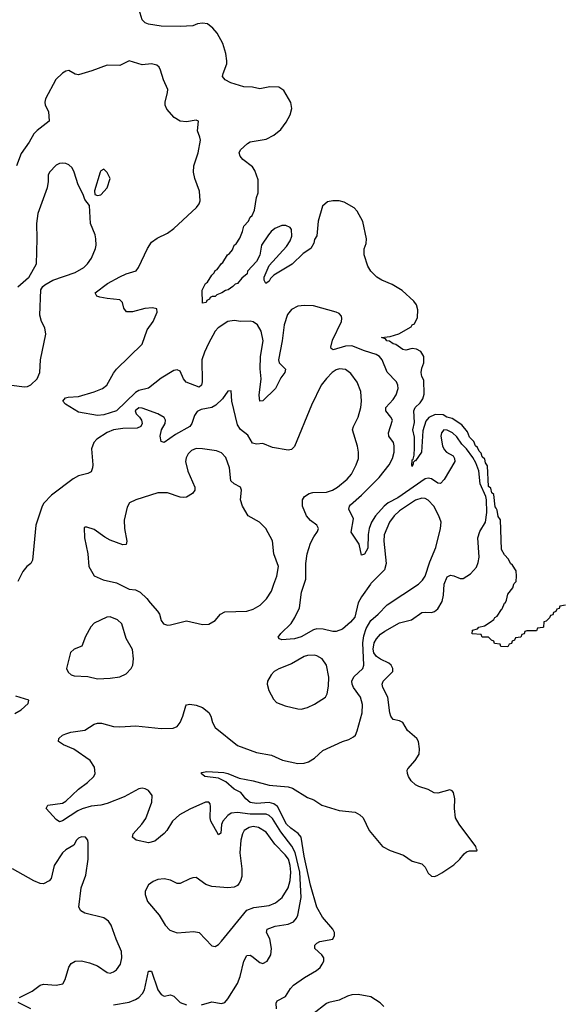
# Model space of a CAD drawing. Header units: inches. Extents: x 1473912 to 1647258, y 640388 to 773423.
# Tile 379 of 420: x 1611181 to 1614587, y 687358 to 693548. Entities that reach past the tile are written whole.
import ezdxf

# ---------------------------------------------------------------- set-up
doc = ezdxf.new("R2010")
doc.units = ezdxf.units.IN
doc.header["$MEASUREMENT"] = 0
doc.layers.add('B6618', color=7, linetype='Continuous')
doc.layers.add('B6619', color=7, linetype='Continuous')

msp = doc.modelspace()

# ---------------------------------------------------------------- linework, layer by layer
at = {"layer": 'B6618', "color": 5}
for points, elevation in [([(1612325.1, 687354.9), (1612390, 687374.9), (1612450, 687363.8), (1612470, 687370.6), (1612490, 687393.4), (1612549.7, 687490), (1612567, 687533), (1612589.8, 687630), (1612610, 687664.9), (1612630, 687667.2), (1612641.6, 687661.6), (1612690, 687621.7), (1612710, 687615.3), (1612737.6, 687630), (1612759.7, 687670), (1612764.7, 687710), (1612754.2, 687770), (1612733.3, 687810), (1612736.3, 687830), (1612787, 687850), (1612870, 687861.4), (1612903.7, 687876.3), (1612921.1, 687898.9), (1612930, 687919.1), (1612950.3, 688029.7), (1612942.1, 688190), (1612912.9, 688312.9), (1612892.9, 688352.9), (1612823.2, 688443.2), (1612770, 688526.2), (1612750, 688544.6), (1612730, 688553), (1612630, 688553.5), (1612550, 688564.5), (1612510, 688558.9), (1612490, 688545.4), (1612458.1, 688510), (1612449.1, 688489.1), (1612445.5, 688434.5), (1612430, 688423.6), (1612383.2, 688510), (1612379.2, 688530), (1612381.4, 688601.4), (1612378.2, 688618.2), (1612370, 688629.5), (1612350, 688629.7), (1612250, 688585.5), (1612184.7, 688550), (1612142.2, 688510), (1612106.7, 688450), (1612090, 688432.2), (1612030, 688384.2), (1611990, 688372.6), (1611914, 688390), (1611889.4, 688410), (1611894, 688430), (1611948.2, 688490), (1611973.2, 688526.8), (1612011.3, 688630), (1612014.5, 688670), (1611990, 688702), (1611970, 688713.7), (1611950, 688716.8), (1611930, 688713.1), (1611837.9, 688662.1), (1611730, 688619.8), (1611690.1, 688609.9), (1611630, 688604.4), (1611573.1, 688586.9), (1611545.8, 688574.2), (1611450, 688511.3), (1611430, 688506.3), (1611410, 688519.3), (1611346.6, 688590), (1611357.2, 688610), (1611450, 688623.6), (1611470, 688634.6), (1611549.8, 688710.2), (1611607.9, 688752.1), (1611646, 688790), (1611656.3, 688810), (1611651.2, 688850), (1611624.2, 688890), (1611521.6, 688961.6), (1611457.2, 688990), (1611425.2, 689010), (1611426, 689030), (1611449.3, 689050), (1611470, 689059.5), (1611502, 689070), (1611590, 689082.4), (1611650, 689119.1), (1611670, 689125.5), (1611694.2, 689125.8), (1611770, 689105.7), (1611810, 689102), (1611911.1, 689108.9), (1612070, 689092.4), (1612146.4, 689093.6), (1612170, 689105.7), (1612190, 689130.4), (1612207.6, 689170), (1612224.7, 689235.3), (1612230, 689240.5), (1612250, 689244.4), (1612290, 689238.4), (1612330, 689223.1), (1612370, 689192.7), (1612383.1, 689170), (1612393.4, 689130), (1612410, 689098), (1612550, 688984.4), (1612670, 688941.8), (1612764.6, 688924.6), (1612833.5, 688893.5), (1612930, 688872.9), (1612970, 688875.2), (1612996.6, 688883.4), (1613034.2, 688905.8), (1613086.3, 688953.7), (1613210, 689010.5), (1613250, 689022), (1613280.1, 689039.9), (1613292.3, 689050), (1613302.7, 689077.3), (1613333.5, 689190), (1613336.4, 689243.6), (1613323.4, 689290), (1613281, 689350), (1613270.6, 689370), (1613268.5, 689390), (1613282.7, 689417.3), (1613338.8, 689470), (1613345.7, 689490), (1613339, 689630), (1613344.7, 689675.3), (1613359.2, 689720.8), (1613388.5, 689771.5), (1613434.8, 689810), (1613491, 689869), (1613689, 690000)], 660), ([(1611805.4, 690000), (1611868.5, 689968.5), (1611910, 689964), (1611938, 689950), (1611981, 689910), (1612001.1, 689881.1), (1612047.3, 689830), (1612060.7, 689810), (1612070.8, 689770), (1612084.7, 689750), (1612110, 689742), (1612130, 689743.8), (1612230, 689768.5), (1612330, 689746), (1612370, 689748.7), (1612409.4, 689770), (1612442.9, 689810), (1612470, 689824.6), (1612610, 689829.2), (1612650, 689841.3), (1612693.3, 689866.7), (1612732.7, 689907.3), (1612764.1, 689955.9), (1612779.9, 690000)], 680), ([(1612795.5, 687330), (1612793.6, 687366.4), (1612800.5, 687379.5), (1612851.9, 687408.1), (1612883, 687457), (1612902.1, 687477.9), (1612972.5, 687527.5), (1613047.1, 687570), (1613069.8, 687590), (1613083.9, 687610), (1613092.6, 687630), (1613094.3, 687650), (1613080.5, 687670), (1613036.9, 687710), (1613036.4, 687730), (1613050, 687743.6), (1613067.9, 687752.1), (1613150, 687767.2), (1613161.1, 687790), (1613159.7, 687810), (1613150.9, 687830), (1613085.7, 687905.7), (1613049.9, 687969.9), (1613010, 688106.9), (1612970.2, 688290), (1612949.9, 688410), (1612932, 688432), (1612885, 688465), (1612859, 688490), (1612801.6, 688601.6), (1612779.4, 688619.4), (1612750, 688627.2), (1612670, 688619.9), (1612630, 688627.1), (1612603, 688650), (1612570.4, 688690.4), (1612529.9, 688709.9), (1612477.8, 688757.8), (1612430, 688779.3), (1612345.2, 688790), (1612321.2, 688810), (1612325.4, 688814.6), (1612358, 688822), (1612465, 688815), (1612490, 688809.2), (1612560.4, 688780.4), (1612650, 688763.3), (1612750, 688736.8), (1612870, 688726.4), (1612896.3, 688716.3), (1612990, 688659.1), (1613030, 688642.8), (1613080.4, 688610), (1613190, 688577.2), (1613290, 688567), (1613319.1, 688550), (1613341.6, 688530), (1613378, 688450), (1613463, 688350), (1613510, 688326), (1613595.5, 688295.5), (1613650, 688258), (1613710, 688241), (1613730, 688221), (1613750, 688182.8), (1613770, 688164), (1613790, 688162), (1613807.1, 688167.1), (1613835.9, 688184.1), (1613910, 688236), (1613949, 688270), (1613975.5, 688304.5), (1613990, 688316), (1614010, 688322.8), (1614056.4, 688323.6), (1614058, 688330), (1614052.9, 688332.9), (1614049, 688350), (1613944.2, 688490), (1613922.4, 688530), (1613915.1, 688590), (1613918, 688650), (1613909.4, 688689.4), (1613900.2, 688700.2), (1613886.3, 688706.3), (1613810, 688685.5), (1613787.2, 688687.2), (1613750, 688708.7), (1613690, 688727.3), (1613670, 688737.8), (1613642.9, 688762.9), (1613626, 688790), (1613618.9, 688810), (1613617.6, 688830), (1613621.4, 688838.6), (1613668.4, 688890), (1613693.5, 688930), (1613695.9, 688964.1), (1613688.6, 689010), (1613678.9, 689030), (1613619.8, 689079.8), (1613589.8, 689129.8), (1613570, 689140.5), (1613530, 689148), (1613514.7, 689170), (1613508.4, 689190), (1613495.9, 689290), (1613464.4, 689350), (1613459.8, 689370), (1613467, 689390), (1613526.6, 689450), (1613528.2, 689470), (1613516.3, 689490), (1613502, 689502), (1613450, 689527.5), (1613425, 689545), (1613408.8, 689568.8), (1613403.9, 689590), (1613409.6, 689630), (1613423.9, 689656.1), (1613450, 689684.6), (1613476.2, 689703.8), (1613570, 689756.2), (1613644.2, 689775.8), (1613710, 689821.8), (1613730, 689824.4), (1613770, 689820.3), (1613790, 689827), (1613810, 689844.9), (1613838, 689890), (1613846.4, 689930), (1613850, 689998.8), (1613850.5, 690000)], 640), ([(1613387.5, 690000), (1613330, 689920.4), (1613310, 689882.9), (1613288.2, 689791.8), (1613260.4, 689759.6), (1613210, 689716.4), (1613170, 689701.7), (1613150, 689702.2), (1613090, 689717.4), (1613050, 689718.2), (1613027.8, 689712.2), (1612950, 689669), (1612910, 689655.8), (1612829.7, 689649.7), (1612815.5, 689655.5), (1612806.6, 689666.6), (1612822.9, 689690), (1612887.1, 689752.9), (1612911.9, 689790), (1612940.4, 689850), (1612953.3, 689950), (1612969.5, 690000)], 660), ([(1614612.7, 689867.3), (1614578, 689862), (1614572.7, 689847.3), (1614558, 689842), (1614552.7, 689827.3), (1614538, 689822), (1614532.7, 689807.3), (1614518, 689802), (1614512.7, 689787.3), (1614492.7, 689767.3), (1614478, 689762), (1614474, 689730), (1614470, 689726), (1614438, 689722), (1614430, 689706), (1614370, 689706), (1614358, 689702), (1614352.7, 689687.3), (1614338, 689682), (1614332.7, 689667.3), (1614298, 689662), (1614292.7, 689647.3), (1614278, 689642), (1614272.7, 689627.3), (1614258, 689622), (1614250, 689606), (1614207.3, 689607.3), (1614202, 689622), (1614167.3, 689627.3), (1614162, 689642), (1614147.3, 689647.3), (1614130, 689666), (1614090, 689666), (1614082, 689682), (1614027.3, 689687.3), (1614028, 689710), (1614060.4, 689719.6), (1614068.7, 689730), (1614103.1, 689736.9), (1614139.3, 689760.7), (1614162, 689778), (1614169.2, 689790), (1614182.7, 689797.3), (1614210, 689841), (1614216, 689844), (1614230, 689881), (1614236, 689884), (1614242, 689898), (1614250, 689936), (1614282.9, 689977.1), (1614289.2, 690000)], 620), ([(1611150, 689186.7), (1611189.2, 689210), (1611234, 689250), (1611238, 689270), (1611156, 689296)], 680), ([(1611178.8, 687401.2), (1611260, 687440), (1611310, 687479.2), (1611330, 687484.5), (1611410, 687478.3), (1611452.1, 687487.9), (1611465.7, 687514.3), (1611489.1, 687590.9), (1611505.4, 687614.6), (1611530, 687629.2), (1611570, 687632.3), (1611619.5, 687619.5), (1611670, 687599.5), (1611730, 687558), (1611750, 687554.9), (1611770, 687561.6), (1611790, 687575.5), (1611813.7, 687610), (1611823.5, 687650), (1611820.4, 687690), (1611786.9, 687766.9), (1611756.2, 687856.2), (1611740.1, 687880.1), (1611710, 687902), (1611590, 687931.6), (1611565.9, 687945.9), (1611551.8, 687970), (1611566.6, 688090), (1611596.9, 688170), (1611611.2, 688270), (1611612.1, 688372.1), (1611609, 688390), (1611595.3, 688410), (1611570, 688412), (1611550, 688402.7), (1611537.3, 688390), (1611521.6, 688358.4), (1611470.8, 688329.2), (1611450.3, 688310), (1611397.6, 688230), (1611378.8, 688150), (1611365.5, 688134.5), (1611330, 688116), (1611310, 688118), (1611270, 688133.6), (1611134.5, 688210)], 680), ([(1611770, 687355.5), (1611870, 687372.5), (1611910, 687387.7), (1611930, 687401.6), (1611953, 687427), (1611964.7, 687450), (1611990, 687566), (1612010, 687566.8), (1612048.4, 687450), (1612070, 687419.5), (1612090, 687408.9), (1612130, 687417.6), (1612150, 687410.3), (1612190.4, 687370), (1612230, 687354.7)], 660), ([(1613470, 687344.5), (1613447.3, 687367.3), (1613390, 687406), (1613310, 687419.7), (1613270, 687417.2), (1613243, 687410), (1613190, 687383.5), (1613125.3, 687370), (1613110, 687362.9), (1613023.6, 687296.4)], 640), ([(1611251.5, 687330), (1611172, 687370)], 680)]:
    msp.add_lwpolyline(points, dxfattribs=dict(at, elevation=elevation))
at = {"layer": 'B6618', "color": 5, "elevation": 680}
for points in [[(1611750, 689795.1), (1611727.8, 689792.2), (1611650, 689753.3), (1611629.1, 689730.9), (1611594.9, 689670), (1611570.6, 689610), (1611524, 689590), (1611500.4, 689570), (1611476, 689470), (1611485.2, 689445.2), (1611504.7, 689430), (1611524.1, 689424.1), (1611610, 689418), (1611670, 689404.9), (1611750, 689407.7), (1611810, 689417.3), (1611850, 689436.3), (1611882.7, 689470), (1611892.7, 689490), (1611896, 689530), (1611889.4, 689589.4), (1611850, 689658), (1611822.7, 689750), (1611796.1, 689776.1)], [(1613032.8, 689552.8), (1612990, 689551.2), (1612970, 689545.6), (1612890, 689499.1), (1612810, 689467.5), (1612782, 689450), (1612761.3, 689430), (1612739.2, 689390), (1612736.9, 689370), (1612747.2, 689330), (1612776.4, 689276.4), (1612795.9, 689255.9), (1612850, 689233.6), (1612930, 689215), (1612950, 689214.5), (1612990, 689224.1), (1613034.6, 689245.4), (1613104.5, 689290), (1613115.1, 689310), (1613122, 689358), (1613124.2, 689415.8), (1613109.7, 689490), (1613082, 689530), (1613050, 689549.8)], [(1612650, 688475.7), (1612623.1, 688470), (1612593.2, 688450), (1612581.3, 688430), (1612572.2, 688390), (1612565.9, 688310), (1612577.9, 688210), (1612577.4, 688162.6), (1612570, 688134), (1612561, 688119), (1612550, 688105.7), (1612530, 688093.7), (1612490, 688089.7), (1612390, 688098.9), (1612352.2, 688112.2), (1612290, 688154.5), (1612270, 688154), (1612250, 688147.3), (1612190, 688118), (1612170, 688118), (1612130, 688138), (1612090, 688147.3), (1612050, 688142.4), (1612020.7, 688130), (1611990.4, 688109.6), (1611970.5, 688070), (1611970.6, 688049.4), (1611984.8, 688004.8), (1612057.8, 687917.8), (1612095.1, 687855.1), (1612125.1, 687825.1), (1612170, 687806.7), (1612275.6, 687815.6), (1612310, 687810.4), (1612390, 687726.8), (1612410, 687722), (1612430, 687733.4), (1612450, 687754.9), (1612610, 687949.1), (1612653.4, 687966.6), (1612750, 687978.6), (1612790, 687996.1), (1612830.7, 688029.3), (1612870, 688090.3), (1612882.7, 688137.3), (1612885.6, 688190), (1612882.6, 688230), (1612870.6, 688270.6), (1612850, 688298.8), (1612784.3, 688364.3), (1612730, 688440.2), (1612683, 688470)]]:
    msp.add_lwpolyline(points, close=True, dxfattribs=at)
at = {"layer": 'B6619', "color": 5}
for points, elevation in [([(1614289.2, 690000), (1614290, 690002.8), (1614302.9, 690017.1), (1614306, 690050), (1614303, 690083), (1614279.5, 690119.5), (1614266.9, 690130), (1614255.6, 690155.6), (1614230, 690183.7), (1614210, 690218), (1614204.2, 690404.2), (1614190, 690425.1), (1614183.7, 690463.7), (1614178.2, 690478.2), (1614170, 690485.1), (1614163.3, 690563.3), (1614150, 690572.7), (1614143.5, 690603.5), (1614130, 690612.7), (1614123.3, 690743.3), (1614110, 690762), (1614105.2, 690785.2), (1614090, 690800.7), (1614083.6, 690823.6), (1614070, 690835.1), (1614059.4, 690859.4), (1614047.6, 690870), (1614036.8, 690896.8), (1614010, 690924), (1613996.8, 690956.8), (1613962, 691002), (1613901, 691041), (1613866.6, 691050), (1613844.2, 691064.2), (1613794, 691066), (1613753.7, 691046.3), (1613734.9, 691025.1), (1613716.1, 690963.9), (1613706.8, 690830), (1613670, 690774), (1613664.7, 690775.3), (1613654.8, 690765.2), (1613656.3, 690756.3), (1613650, 690739), (1613646.6, 690746.6), (1613650, 690782), (1613655.3, 690784.7), (1613660.7, 690810), (1613664, 690856), (1613664, 690924), (1613653.2, 690970), (1613664.2, 691015.8), (1613660.5, 691090), (1613666.9, 691110), (1613700.1, 691139.9), (1613715.9, 691164.1), (1613725.4, 691194.6), (1613722.5, 691282.5), (1613710, 691304), (1613706.6, 691330), (1613710, 691358), (1613722.9, 691390), (1613722.9, 691430), (1613702.7, 691462.7), (1613677, 691477), (1613650, 691480.9), (1613609.6, 691469.6), (1613590, 691474), (1613547, 691507), (1613529.3, 691510), (1613507.1, 691527.1), (1613489.5, 691530), (1613481.5, 691541.5), (1613455.3, 691550), (1613510, 691556.4), (1613566.1, 691573.9), (1613642.6, 691617.4), (1613649.7, 691630), (1613663.1, 691636.9), (1613683.5, 691676.5), (1613684.9, 691724.9), (1613676.2, 691756.2), (1613658.6, 691778.6), (1613586.3, 691846.3), (1613524.2, 691884.2), (1613457.2, 691910), (1613427.3, 691930), (1613390, 691967), (1613370, 691999), (1613346.9, 692070), (1613347.4, 692107.4), (1613358.8, 692141.2), (1613361.1, 692170), (1613338.4, 692278.4), (1613303.3, 692343.3), (1613284.5, 692364.5), (1613221.4, 692401.5), (1613188.9, 692408.9), (1613150, 692408.9), (1613117.2, 692402.8), (1613084.2, 692375.8), (1613057.6, 692282.4), (1613050.2, 692190), (1613034.6, 692165.4), (1613030, 692144), (1613012.7, 692110), (1612962.8, 692077.2), (1612894, 692010), (1612778.5, 691941.5), (1612758.8, 691921.2), (1612750, 691904), (1612728, 691890), (1612719, 691910), (1612719, 691930), (1612750, 692002), (1612858, 692122), (1612882, 692158), (1612892.1, 692187.9), (1612889.6, 692229.6), (1612881.5, 692241.5), (1612855.1, 692255.1), (1612830, 692253.2), (1612785.2, 692234.8), (1612763, 692217), (1612745.2, 692194.8), (1612701, 692130), (1612690, 692068), (1612670, 692028.7), (1612614, 691966), (1612610.6, 691950), (1612577.3, 691922.7), (1612550, 691889.2), (1612535.3, 691884.7), (1612522, 691870), (1612492, 691850), (1612474, 691846), (1612452, 691830), (1612421, 691819), (1612410, 691808.7), (1612392, 691808), (1612378, 691802), (1612374, 691790), (1612358, 691782), (1612354, 691770), (1612330, 691766), (1612328.4, 691848.4), (1612349, 691890), (1612362, 691898), (1612390, 691942), (1612404, 691956), (1612410, 691971.3), (1612422, 691978), (1612450, 692016), (1612458.6, 692021.4), (1612486.6, 692070), (1612501.2, 692078.8), (1612518.6, 692101.4), (1612529.6, 692130), (1612541.5, 692138.5), (1612565.8, 692174.2), (1612582.9, 692217.1), (1612589.7, 692250), (1612618.9, 692281.1), (1612630, 692306), (1612642.9, 692317.1), (1612658, 692350), (1612669.7, 692429.7), (1612681, 692459), (1612681, 692541), (1612659.1, 692599.1), (1612643.8, 692623.8), (1612583.7, 692670), (1612567, 692690), (1612562, 692710), (1612569.6, 692730), (1612613.2, 692770), (1612630, 692779.3), (1612730, 692797.1), (1612778, 692822), (1612822, 692858), (1612856.9, 692903.1), (1612882, 692950), (1612891.8, 692990), (1612886.7, 693026.7), (1612842, 693102), (1612810, 693123.5), (1612754.1, 693125.9), (1612690, 693114), (1612644.1, 693124.1), (1612590, 693126.8), (1612509.4, 693150), (1612473.2, 693170), (1612456, 693190), (1612459.3, 693210), (1612483.6, 693270), (1612483.5, 693290), (1612476.2, 693336.2), (1612458.2, 693398.2), (1612423.1, 693463.1), (1612395.5, 693495.5), (1612362.2, 693522.3), (1612330, 693527), (1612298.9, 693521.1), (1612270, 693508.7), (1612190, 693504.4), (1612070, 693506.4), (1611990, 693520.5), (1611970, 693527.8), (1611950, 693547.6), (1611924.8, 693630)], 620), ([(1613850.5, 690000), (1613870, 690045.3), (1613890, 690055.3), (1613910, 690052), (1613950, 690035.3), (1613970, 690035.8), (1614016.4, 690063.6), (1614053.6, 690106.4), (1614065, 690135), (1614070.8, 690170), (1614062, 690290), (1614073.6, 690330), (1614110.9, 690389.1), (1614119.1, 690450), (1614116.1, 690530), (1614111.4, 690550), (1614076.7, 690630), (1614068.8, 690711.2), (1614050, 690761.5), (1614030, 690795), (1613990, 690849.9), (1613960.5, 690880.5), (1613930, 690926.2), (1613901.7, 690950), (1613870, 690967.7), (1613848.8, 690970), (1613833.6, 690950), (1613830.2, 690930), (1613839.2, 690870), (1613850, 690847), (1613865.7, 690830), (1613905.8, 690805.8), (1613915.8, 690790), (1613917.8, 690770), (1613850, 690656.4), (1613827.7, 690632.3), (1613810, 690634), (1613770, 690661.5), (1613750, 690666.2), (1613730, 690662.3), (1613558.7, 690541.3), (1613498.9, 690510), (1613472.8, 690490), (1613418, 690430), (1613393.1, 690390), (1613378.9, 690350), (1613372.4, 690312.4), (1613370, 690225.2), (1613350, 690187), (1613330, 690182), (1613314.7, 690250), (1613266.2, 690326.2), (1613280.9, 690410), (1613249.8, 690470), (1613254.6, 690490), (1613261.8, 690498.2), (1613330, 690558.3), (1613441.5, 690670), (1613504.8, 690750), (1613525, 690790), (1613535.7, 690830), (1613536.8, 690870), (1613530.8, 690890), (1613503.2, 690930), (1613500.9, 690950), (1613525.7, 691030), (1613515.6, 691050), (1613483.1, 691090), (1613483.8, 691110), (1613530, 691161.3), (1613548.7, 691190), (1613560.4, 691230), (1613559.7, 691250), (1613550, 691271.8), (1613491.2, 691331.2), (1613460.4, 691410), (1613444, 691430), (1613423.6, 691443.6), (1613350, 691466.1), (1613270, 691497.2), (1613230, 691495.2), (1613152.8, 691472.8), (1613140.4, 691480.4), (1613137.2, 691490), (1613147, 691533), (1613203.6, 691650), (1613207, 691670), (1613204.1, 691684.1), (1613190, 691701.2), (1613170, 691709.3), (1613028.7, 691748.7), (1612971.8, 691751.8), (1612930, 691747.3), (1612890, 691727), (1612865.4, 691694.6), (1612843.7, 691630), (1612830.9, 691529.1), (1612807.8, 691410), (1612812.6, 691390), (1612851.8, 691350), (1612848.9, 691330), (1612823.5, 691296.5), (1612790.2, 691230), (1612710, 691152), (1612690, 691149), (1612686.5, 691186.5), (1612699.8, 691290), (1612692.4, 691352.4), (1612696.1, 691430), (1612711.8, 691530), (1612699.9, 691590), (1612677.3, 691630), (1612650, 691648.9), (1612630, 691653.1), (1612571.1, 691651.1), (1612530, 691657.7), (1612490, 691650.9), (1612428.8, 691611.2), (1612410.1, 691589.9), (1612367.8, 691512.2), (1612342.6, 691457.4), (1612327.2, 691410), (1612328.9, 691271.1), (1612323.8, 691250), (1612310, 691238.7), (1612226.6, 691270), (1612210, 691289.3), (1612190, 691339.3), (1612170, 691347), (1612150, 691341.6), (1612070, 691293.8), (1611990, 691231.1), (1611930, 691216.1), (1611910, 691204.5), (1611790.1, 691089.9), (1611710, 691063.7), (1611670, 691060.7), (1611550, 691080.4), (1611469.5, 691130), (1611452, 691150), (1611469.6, 691170), (1611484.5, 691175.5), (1611550, 691179.4), (1611650, 691208.3), (1611701.1, 691230), (1611728.7, 691250), (1611770, 691325.3), (1611788.5, 691350), (1611950, 691508.7), (1611981.4, 691598.6), (1612020.7, 691650), (1612046, 691710), (1612044, 691730), (1612016.6, 691736.6), (1611967.9, 691732.1), (1611890, 691711.3), (1611851.8, 691711.8), (1611834.9, 691734.9), (1611827.3, 691770), (1611810, 691787.3), (1611730, 691795), (1611684.5, 691804.5), (1611666.6, 691810), (1611654.5, 691830), (1611733.3, 691890), (1611810, 691932.3), (1611850, 691951.3), (1611912.3, 691970), (1611927.3, 691990), (1611983.7, 692110), (1612009.6, 692150.3), (1612045.8, 692174.2), (1612110, 692204.9), (1612150, 692235.5), (1612293.2, 692366.8), (1612309.6, 692390), (1612316.3, 692410), (1612310.9, 692470), (1612282.2, 692550), (1612273.1, 692590), (1612275.3, 692630), (1612303.5, 692710), (1612316.9, 692790), (1612314.5, 692810), (1612299.3, 692850), (1612306, 692910), (1612290, 692915.3), (1612230, 692905.2), (1612190, 692909.2), (1612152, 692932), (1612105.1, 692985.1), (1612096.2, 693010), (1612094.7, 693030), (1612111.2, 693090), (1612111.5, 693110), (1612085.6, 693170), (1612067, 693230), (1612057, 693250), (1612042.4, 693262.4), (1612010, 693269.6), (1611950, 693264), (1611870, 693289.6), (1611810, 693260.4), (1611730, 693262.7), (1611633.8, 693226.2), (1611550, 693202), (1611530, 693205.2), (1611490, 693229), (1611470, 693225.2), (1611450, 693212.7), (1611408.9, 693171.1), (1611344, 693050), (1611339.1, 693030), (1611340.5, 693010), (1611362.4, 692970), (1611366.8, 692910), (1611290, 692851.1), (1611270.4, 692830), (1611241.1, 692778.9), (1611190, 692706.6), (1611160.2, 692630)], 640), ([(1611130, 691251.2), (1611210, 691239), (1611230, 691241.7), (1611250, 691252.2), (1611289.8, 691290.2), (1611306.4, 691330), (1611310.9, 691410), (1611345.6, 691570), (1611339.5, 691610), (1611317.6, 691650), (1611306.3, 691690), (1611314.5, 691850), (1611326, 691870), (1611338.6, 691881.4), (1611388.9, 691911.1), (1611530, 691958.8), (1611584, 691990), (1611607.8, 692012.2), (1611631.8, 692048.2), (1611657.2, 692110), (1611661.4, 692130), (1611659.7, 692170), (1611655, 692195.1), (1611625.8, 692265.8), (1611619, 692379), (1611590, 692418), (1611579.3, 692450), (1611548, 692510), (1611523.1, 692590), (1611510, 692616.2), (1611490, 692634.7), (1611470, 692643.5), (1611450, 692646.6), (1611430, 692643.5), (1611410, 692634), (1611367.3, 692590), (1611360.2, 692570), (1611360.3, 692530), (1611353.4, 692490), (1611294, 692330), (1611286.4, 692266.4), (1611288.9, 692170), (1611283.8, 692010), (1611235.3, 691924.7), (1611170, 691867.3)], 660), ([(1612969.5, 690000), (1612979.3, 690030), (1612979.4, 690130), (1612989, 690190), (1613010, 690258), (1613030, 690298), (1613054.5, 690330), (1613059.5, 690350), (1613049.6, 690370), (1613010, 690399.8), (1612983.9, 690430), (1612958.4, 690490), (1612959.3, 690530), (1612971, 690550), (1613000.7, 690570), (1613025.3, 690574.7), (1613110, 690577), (1613147.1, 690590), (1613180.4, 690610), (1613240.4, 690659.6), (1613266.6, 690690), (1613297.8, 690750), (1613310.8, 690790), (1613311.7, 690830), (1613306.2, 690866.2), (1613274.2, 690970), (1613279.8, 690990), (1613309.8, 691050), (1613326.4, 691110), (1613330.6, 691150.6), (1613326.5, 691210), (1613302.8, 691270), (1613263.4, 691323.4), (1613230, 691348.6), (1613193, 691353), (1613170, 691346.6), (1613145.5, 691330), (1613110, 691292.9), (1613077.6, 691250), (1613015.2, 691124.8), (1612910, 690865.2), (1612890, 690845.2), (1612870, 690841.2), (1612770, 690857.7), (1612710, 690883.1), (1612670, 690879.2), (1612645.6, 690885.6), (1612615.5, 690935.5), (1612570, 690972.2), (1612550, 691001.8), (1612515.5, 691150), (1612510, 691215.3), (1612490, 691212.7), (1612456.2, 691163.8), (1612415.1, 691124.9), (1612390, 691110.9), (1612322, 691098), (1612296.1, 691083.9), (1612279.3, 691060.7), (1612262.7, 691010), (1612250.1, 690989.9), (1612160.6, 690939.4), (1612090, 690889.6), (1612070, 690895.3), (1612064.2, 690930), (1612072.8, 690970), (1612096.4, 691010), (1612096.8, 691030), (1612090, 691046.6), (1612050, 691069.7), (1611950, 691105.4), (1611930, 691108.2), (1611907.2, 691090), (1611912.4, 691070), (1611934.9, 691050), (1611947.4, 691030), (1611950.3, 691010), (1611941.6, 690990), (1611919.6, 690980.4), (1611830, 690978.8), (1611770.1, 690969.9), (1611730, 690953.4), (1611665, 690910), (1611646.2, 690890), (1611632.2, 690850), (1611640.9, 690750), (1611639.5, 690730), (1611630, 690706), (1611610, 690694.5), (1611550, 690679.6), (1611518, 690662), (1611380.4, 690559.6), (1611332.4, 690507.6), (1611322, 690490), (1611283, 690370), (1611261.6, 690150), (1611250.3, 690129.7), (1611225.5, 690110), (1611200.6, 690079.4), (1611170, 690015.3)], 660), ([(1612779.9, 690000), (1612797.8, 690050), (1612808.6, 690110), (1612779.7, 690190), (1612771.1, 690271.1), (1612729.7, 690349.7), (1612689.7, 690389.7), (1612617.2, 690430), (1612582, 690490), (1612569.6, 690530), (1612575.1, 690590), (1612570, 690608.7), (1612529.3, 690630), (1612508.6, 690648.6), (1612500.3, 690730), (1612476.1, 690796.1), (1612450, 690824.4), (1612418.6, 690838.6), (1612330.5, 690850.5), (1612290, 690851.5), (1612261.3, 690838.7), (1612240.7, 690819.3), (1612227.3, 690792.7), (1612223.8, 690770), (1612238.5, 690710), (1612282.3, 690610), (1612282, 690590), (1612268, 690570), (1612230, 690546.3), (1612210, 690544.2), (1612190, 690546), (1612110, 690573.7), (1612050, 690574.3), (1611911, 690530), (1611870.3, 690509.7), (1611856, 690484), (1611838, 690402), (1611839.7, 690350), (1611854, 690270), (1611850, 690248.7), (1611830, 690247), (1611750, 690276.8), (1611715.2, 690295.2), (1611650, 690343.6), (1611602.8, 690357.2), (1611590, 690358), (1611586.8, 690353.2), (1611588.5, 690291.5), (1611608.2, 690190), (1611615.3, 690110), (1611650, 690052.7), (1611706, 690026), (1611790, 690007.7), (1611805.4, 690000)], 680), ([(1613689, 690000), (1613690, 690000.7), (1613714.4, 690025.6), (1613730, 690050.4), (1613760.3, 690139.7), (1613798.7, 690230), (1613827.8, 690350), (1613830.8, 690390), (1613817.4, 690430), (1613784.2, 690490), (1613750, 690528.2), (1613730, 690538.5), (1613710, 690540.5), (1613670, 690527.3), (1613570, 690459.4), (1613535, 690430), (1613505.8, 690390), (1613473.9, 690310), (1613470.6, 690270), (1613485.3, 690130), (1613475, 690090), (1613390, 690003.5), (1613387.5, 690000)], 660)]:
    msp.add_lwpolyline(points, dxfattribs=dict(at, elevation=elevation))
at = {"layer": 'B6619', "color": 5, "elevation": 660}
msp.add_lwpolyline([(1611710, 692608), (1611690, 692598), (1611686, 692590), (1611652, 692472), (1611654, 692450), (1611670, 692442), (1611690, 692446), (1611730, 692491.3), (1611749, 692550), (1611730, 692588)], close=True, dxfattribs=at)

doc.saveas('drawing.dxf')
